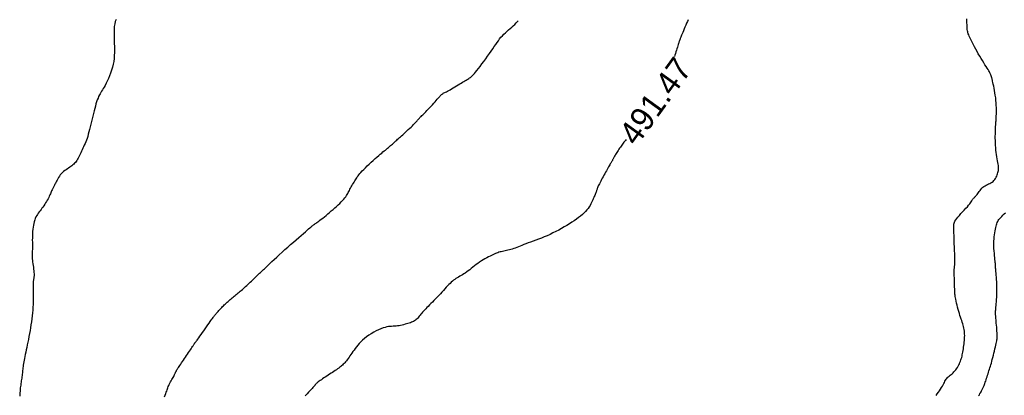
# Model space of a CAD drawing. Header units: millimetres. Extents: x 32690613 to 32693367, y 5343692 to 5344708.
# Tile 385 of 656: x 32692554 to 32692595, y 5344124 to 5344140. Entities that reach past the tile are written whole.
import ezdxf
from ezdxf.enums import TextEntityAlignment as Align

# ---------------------------------------------------------------- set-up
doc = ezdxf.new("R2010")
doc.units = ezdxf.units.MM
doc.header["$LTSCALE"] = 20
for name, color, linetype in [('02-DGM_HL_490.50', 52, 'Continuous'), ('02-DGM_HL_491.00', 62, 'Continuous'), ('02-DGM_HL_491.50', 72, 'Continuous'), ('02-DGM_HL_492.00', 82, 'Continuous'), ('02-DGM_HL_492.50', 92, 'Continuous')]:
    doc.layers.add(name, color=color, linetype=linetype)

msp = doc.modelspace()

# ---------------------------------------------------------------- linework, layer by layer
at = {"layer": '02-DGM_HL_490.50', "elevation": 490.5, "flags": 128}
msp.add_lwpolyline([(32692594.349, 5344124.199), (32692594.378, 5344124.247), (32692594.405, 5344124.29), (32692594.429, 5344124.331), (32692594.45, 5344124.368), (32692594.47, 5344124.403), (32692594.487, 5344124.435), (32692594.503, 5344124.465), (32692594.518, 5344124.493), (32692594.532, 5344124.521), (32692594.545, 5344124.548), (32692594.558, 5344124.577), (32692594.572, 5344124.607), (32692594.585, 5344124.641), (32692594.6, 5344124.679), (32692594.615, 5344124.722), (32692594.631, 5344124.77), (32692594.649, 5344124.823), (32692594.667, 5344124.881), (32692594.686, 5344124.942), (32692594.706, 5344125.005), (32692594.726, 5344125.069), (32692594.746, 5344125.133), (32692594.766, 5344125.197), (32692594.786, 5344125.26), (32692594.805, 5344125.322), (32692594.825, 5344125.385), (32692594.845, 5344125.449), (32692594.865, 5344125.515), (32692594.886, 5344125.585), (32692594.907, 5344125.659), (32692594.928, 5344125.738), (32692594.95, 5344125.823), (32692594.973, 5344125.912), (32692594.995, 5344126.004), (32692595.017, 5344126.095), (32692595.038, 5344126.183), (32692595.057, 5344126.267), (32692595.075, 5344126.344), (32692595.091, 5344126.413), (32692595.104, 5344126.471), (32692595.115, 5344126.52), (32692595.123, 5344126.564), (32692595.129, 5344126.606), (32692595.133, 5344126.647), (32692595.135, 5344126.69), (32692595.135, 5344126.739), (32692595.133, 5344126.796), (32692595.13, 5344126.863), (32692595.125, 5344126.939), (32692595.118, 5344127.019), (32692595.112, 5344127.103), (32692595.105, 5344127.186), (32692595.097, 5344127.267), (32692595.091, 5344127.342), (32692595.085, 5344127.409), (32692595.08, 5344127.467), (32692595.076, 5344127.514), (32692595.072, 5344127.554), (32692595.07, 5344127.587), (32692595.068, 5344127.614), (32692595.067, 5344127.638), (32692595.066, 5344127.658), (32692595.065, 5344127.677), (32692595.065, 5344127.697), (32692595.065, 5344127.717), (32692595.065, 5344127.74), (32692595.066, 5344127.768), (32692595.068, 5344127.801), (32692595.071, 5344127.84), (32692595.075, 5344127.888), (32692595.08, 5344127.946), (32692595.086, 5344128.014), (32692595.093, 5344128.091), (32692595.1, 5344128.178), (32692595.107, 5344128.271), (32692595.114, 5344128.371), (32692595.119, 5344128.475), (32692595.123, 5344128.583), (32692595.124, 5344128.693), (32692595.123, 5344128.803), (32692595.119, 5344128.914), (32692595.114, 5344129.021), (32692595.107, 5344129.124), (32692595.1, 5344129.221), (32692595.093, 5344129.311), (32692595.086, 5344129.391), (32692595.08, 5344129.459), (32692595.075, 5344129.515), (32692595.072, 5344129.56), (32692595.069, 5344129.595), (32692595.067, 5344129.621), (32692595.066, 5344129.641), (32692595.066, 5344129.657), (32692595.066, 5344129.668), (32692595.066, 5344129.678), (32692595.066, 5344129.688), (32692595.066, 5344129.699), (32692595.066, 5344129.714), (32692595.065, 5344129.733), (32692595.063, 5344129.759), (32692595.06, 5344129.793), (32692595.055, 5344129.838), (32692595.049, 5344129.893), (32692595.041, 5344129.962), (32692595.032, 5344130.042), (32692595.022, 5344130.131), (32692595.013, 5344130.227), (32692595.004, 5344130.328), (32692594.998, 5344130.432), (32692594.993, 5344130.536), (32692594.992, 5344130.639), (32692594.994, 5344130.74), (32692595, 5344130.836), (32692595.008, 5344130.928), (32692595.019, 5344131.016), (32692595.031, 5344131.099), (32692595.044, 5344131.176), (32692595.059, 5344131.248), (32692595.073, 5344131.315), (32692595.087, 5344131.375), (32692595.102, 5344131.429), (32692595.118, 5344131.48), (32692595.136, 5344131.527), (32692595.157, 5344131.572), (32692595.181, 5344131.615), (32692595.21, 5344131.658), (32692595.244, 5344131.702), (32692595.283, 5344131.747), (32692595.328, 5344131.794), (32692595.376, 5344131.843), (32692595.427, 5344131.894), (32692595.479, 5344131.947)], dxfattribs=at)
at = {"layer": '02-DGM_HL_491.00', "elevation": 491, "flags": 128}
msp.add_lwpolyline([(32692592.546, 5344124.216), (32692592.598, 5344124.281), (32692592.648, 5344124.348), (32692592.696, 5344124.415), (32692592.74, 5344124.482), (32692592.78, 5344124.546), (32692592.815, 5344124.607), (32692592.845, 5344124.664), (32692592.871, 5344124.717), (32692592.896, 5344124.767), (32692592.92, 5344124.813), (32692592.944, 5344124.856), (32692592.97, 5344124.897), (32692592.998, 5344124.934), (32692593.029, 5344124.969), (32692593.064, 5344125.002), (32692593.101, 5344125.035), (32692593.141, 5344125.067), (32692593.181, 5344125.099), (32692593.222, 5344125.133), (32692593.263, 5344125.17), (32692593.303, 5344125.209), (32692593.342, 5344125.252), (32692593.379, 5344125.298), (32692593.415, 5344125.347), (32692593.448, 5344125.397), (32692593.48, 5344125.45), (32692593.509, 5344125.503), (32692593.535, 5344125.557), (32692593.559, 5344125.61), (32692593.58, 5344125.663), (32692593.599, 5344125.715), (32692593.615, 5344125.767), (32692593.63, 5344125.821), (32692593.644, 5344125.875), (32692593.656, 5344125.931), (32692593.668, 5344125.99), (32692593.679, 5344126.051), (32692593.691, 5344126.116), (32692593.703, 5344126.183), (32692593.714, 5344126.253), (32692593.724, 5344126.323), (32692593.734, 5344126.395), (32692593.742, 5344126.467), (32692593.749, 5344126.538), (32692593.753, 5344126.608), (32692593.756, 5344126.677), (32692593.757, 5344126.744), (32692593.756, 5344126.809), (32692593.752, 5344126.874), (32692593.746, 5344126.938), (32692593.737, 5344127), (32692593.726, 5344127.063), (32692593.712, 5344127.125), (32692593.695, 5344127.187), (32692593.676, 5344127.249), (32692593.655, 5344127.313), (32692593.632, 5344127.379), (32692593.608, 5344127.448), (32692593.583, 5344127.52), (32692593.558, 5344127.597), (32692593.532, 5344127.678), (32692593.507, 5344127.764), (32692593.482, 5344127.854), (32692593.458, 5344127.945), (32692593.435, 5344128.036), (32692593.415, 5344128.124), (32692593.396, 5344128.207), (32692593.38, 5344128.283), (32692593.366, 5344128.35), (32692593.356, 5344128.407), (32692593.349, 5344128.456), (32692593.343, 5344128.499), (32692593.34, 5344128.54), (32692593.338, 5344128.58), (32692593.336, 5344128.623), (32692593.335, 5344128.671), (32692593.334, 5344128.728), (32692593.332, 5344128.794), (32692593.33, 5344128.869), (32692593.328, 5344128.949), (32692593.325, 5344129.033), (32692593.322, 5344129.116), (32692593.32, 5344129.196), (32692593.317, 5344129.272), (32692593.316, 5344129.339), (32692593.315, 5344129.397), (32692593.315, 5344129.445), (32692593.315, 5344129.485), (32692593.316, 5344129.519), (32692593.317, 5344129.548), (32692593.319, 5344129.574), (32692593.321, 5344129.598), (32692593.324, 5344129.621), (32692593.326, 5344129.645), (32692593.329, 5344129.671), (32692593.332, 5344129.7), (32692593.335, 5344129.732), (32692593.337, 5344129.77), (32692593.339, 5344129.813), (32692593.34, 5344129.864), (32692593.34, 5344129.922), (32692593.34, 5344129.989), (32692593.338, 5344130.063), (32692593.336, 5344130.145), (32692593.334, 5344130.231), (32692593.33, 5344130.323), (32692593.327, 5344130.417), (32692593.323, 5344130.514), (32692593.319, 5344130.612), (32692593.316, 5344130.71), (32692593.312, 5344130.807), (32692593.308, 5344130.902), (32692593.305, 5344130.993), (32692593.302, 5344131.08), (32692593.299, 5344131.161), (32692593.297, 5344131.235), (32692593.295, 5344131.302), (32692593.294, 5344131.361), (32692593.295, 5344131.412), (32692593.3, 5344131.459), (32692593.309, 5344131.504), (32692593.324, 5344131.548), (32692593.346, 5344131.594), (32692593.378, 5344131.644), (32692593.419, 5344131.7), (32692593.471, 5344131.764), (32692593.532, 5344131.834), (32692593.599, 5344131.908), (32692593.669, 5344131.984), (32692593.739, 5344132.06), (32692593.807, 5344132.134), (32692593.87, 5344132.203), (32692593.926, 5344132.267), (32692593.972, 5344132.323), (32692594.008, 5344132.371), (32692594.037, 5344132.412), (32692594.061, 5344132.447), (32692594.079, 5344132.477), (32692594.094, 5344132.503), (32692594.108, 5344132.526), (32692594.122, 5344132.545), (32692594.136, 5344132.563), (32692594.153, 5344132.579), (32692594.17, 5344132.596), (32692594.189, 5344132.614), (32692594.21, 5344132.634), (32692594.232, 5344132.657), (32692594.257, 5344132.684), (32692594.283, 5344132.716), (32692594.311, 5344132.754), (32692594.342, 5344132.796), (32692594.374, 5344132.841), (32692594.409, 5344132.888), (32692594.446, 5344132.935), (32692594.486, 5344132.98), (32692594.529, 5344133.022), (32692594.574, 5344133.059), (32692594.621, 5344133.091), (32692594.671, 5344133.117), (32692594.722, 5344133.141), (32692594.773, 5344133.163), (32692594.823, 5344133.186), (32692594.871, 5344133.21), (32692594.917, 5344133.237), (32692594.96, 5344133.269), (32692594.998, 5344133.307), (32692595.033, 5344133.35), (32692595.063, 5344133.397), (32692595.09, 5344133.447), (32692595.113, 5344133.498), (32692595.134, 5344133.549), (32692595.151, 5344133.598), (32692595.165, 5344133.645), (32692595.176, 5344133.688), (32692595.184, 5344133.729), (32692595.19, 5344133.769), (32692595.193, 5344133.809), (32692595.194, 5344133.852), (32692595.191, 5344133.898), (32692595.186, 5344133.95), (32692595.178, 5344134.008), (32692595.166, 5344134.074), (32692595.153, 5344134.148), (32692595.139, 5344134.228), (32692595.124, 5344134.314), (32692595.108, 5344134.405), (32692595.094, 5344134.499), (32692595.081, 5344134.597), (32692595.071, 5344134.697), (32692595.063, 5344134.799), (32692595.058, 5344134.9), (32692595.056, 5344135), (32692595.055, 5344135.096), (32692595.055, 5344135.188), (32692595.056, 5344135.273), (32692595.058, 5344135.35), (32692595.06, 5344135.418), (32692595.062, 5344135.475), (32692595.064, 5344135.523), (32692595.066, 5344135.563), (32692595.067, 5344135.596), (32692595.069, 5344135.624), (32692595.07, 5344135.648), (32692595.071, 5344135.67), (32692595.073, 5344135.691), (32692595.075, 5344135.713), (32692595.077, 5344135.736), (32692595.079, 5344135.763), (32692595.081, 5344135.793), (32692595.084, 5344135.829), (32692595.086, 5344135.871), (32692595.089, 5344135.92), (32692595.092, 5344135.978), (32692595.095, 5344136.046), (32692595.098, 5344136.122), (32692595.1, 5344136.205), (32692595.1, 5344136.296), (32692595.099, 5344136.392), (32692595.096, 5344136.492), (32692595.091, 5344136.596), (32692595.082, 5344136.702), (32692595.07, 5344136.81), (32692595.055, 5344136.917), (32692595.039, 5344137.022), (32692595.021, 5344137.123), (32692595.003, 5344137.219), (32692594.985, 5344137.307), (32692594.968, 5344137.386), (32692594.953, 5344137.454), (32692594.941, 5344137.51), (32692594.931, 5344137.555), (32692594.923, 5344137.59), (32692594.917, 5344137.617), (32692594.912, 5344137.637), (32692594.908, 5344137.652), (32692594.905, 5344137.664), (32692594.902, 5344137.673), (32692594.9, 5344137.682), (32692594.897, 5344137.69), (32692594.894, 5344137.698), (32692594.891, 5344137.707), (32692594.887, 5344137.716), (32692594.884, 5344137.727), (32692594.879, 5344137.739), (32692594.875, 5344137.752), (32692594.869, 5344137.767), (32692594.862, 5344137.785), (32692594.853, 5344137.807), (32692594.841, 5344137.834), (32692594.825, 5344137.866), (32692594.805, 5344137.904), (32692594.779, 5344137.949), (32692594.747, 5344138.003), (32692594.708, 5344138.065), (32692594.664, 5344138.135), (32692594.615, 5344138.212), (32692594.562, 5344138.296), (32692594.506, 5344138.384), (32692594.449, 5344138.476), (32692594.392, 5344138.571), (32692594.335, 5344138.669), (32692594.28, 5344138.767), (32692594.227, 5344138.865), (32692594.177, 5344138.961), (32692594.13, 5344139.054), (32692594.086, 5344139.143), (32692594.046, 5344139.225), (32692594.01, 5344139.301), (32692593.978, 5344139.367), (32692593.951, 5344139.424), (32692593.929, 5344139.473), (32692593.91, 5344139.517), (32692593.896, 5344139.559), (32692593.884, 5344139.601), (32692593.875, 5344139.646), (32692593.868, 5344139.697), (32692593.863, 5344139.757), (32692593.859, 5344139.826), (32692593.856, 5344139.903), (32692593.855, 5344139.986), (32692593.854, 5344140.071), (32692593.854, 5344140.157)], dxfattribs=at)
at = {"layer": '02-DGM_HL_491.50', "elevation": 491.5, "flags": 128}
for points in [[(32692582.052, 5344140.117), (32692582.015, 5344140.043), (32692581.979, 5344139.964), (32692581.943, 5344139.884), (32692581.909, 5344139.803), (32692581.876, 5344139.724), (32692581.845, 5344139.648), (32692581.817, 5344139.578), (32692581.792, 5344139.515), (32692581.77, 5344139.461), (32692581.752, 5344139.415), (32692581.736, 5344139.376), (32692581.723, 5344139.344), (32692581.712, 5344139.316), (32692581.703, 5344139.294), (32692581.696, 5344139.274), (32692581.689, 5344139.258), (32692581.683, 5344139.242), (32692581.677, 5344139.227), (32692581.671, 5344139.211), (32692581.664, 5344139.192), (32692581.657, 5344139.169), (32692581.648, 5344139.141), (32692581.637, 5344139.106), (32692581.624, 5344139.064), (32692581.608, 5344139.012), (32692581.591, 5344138.953), (32692581.571, 5344138.889), (32692581.551, 5344138.82), (32692581.529, 5344138.75), (32692581.507, 5344138.679), (32692581.484, 5344138.61), (32692581.467, 5344138.557)], [(32692579.418, 5344135.041), (32692579.389, 5344135.008), (32692579.355, 5344134.967), (32692579.323, 5344134.927), (32692579.293, 5344134.886), (32692579.264, 5344134.846), (32692579.235, 5344134.805), (32692579.206, 5344134.763), (32692579.176, 5344134.719), (32692579.145, 5344134.675), (32692579.115, 5344134.63), (32692579.084, 5344134.585), (32692579.055, 5344134.54), (32692579.026, 5344134.497), (32692578.999, 5344134.455), (32692578.975, 5344134.415), (32692578.953, 5344134.377), (32692578.933, 5344134.343), (32692578.915, 5344134.31), (32692578.9, 5344134.28), (32692578.885, 5344134.252), (32692578.872, 5344134.226), (32692578.859, 5344134.202), (32692578.847, 5344134.18), (32692578.836, 5344134.159), (32692578.824, 5344134.139), (32692578.812, 5344134.119), (32692578.799, 5344134.098), (32692578.784, 5344134.074), (32692578.767, 5344134.047), (32692578.749, 5344134.016), (32692578.727, 5344133.98), (32692578.703, 5344133.938), (32692578.676, 5344133.891), (32692578.647, 5344133.838), (32692578.616, 5344133.782), (32692578.583, 5344133.723), (32692578.549, 5344133.662), (32692578.515, 5344133.599), (32692578.48, 5344133.535), (32692578.445, 5344133.471), (32692578.41, 5344133.408), (32692578.377, 5344133.346), (32692578.345, 5344133.287), (32692578.315, 5344133.229), (32692578.287, 5344133.176), (32692578.263, 5344133.126), (32692578.242, 5344133.081), (32692578.224, 5344133.041), (32692578.21, 5344133.005), (32692578.199, 5344132.973), (32692578.189, 5344132.943), (32692578.18, 5344132.915), (32692578.171, 5344132.887), (32692578.162, 5344132.858), (32692578.152, 5344132.827), (32692578.139, 5344132.794), (32692578.125, 5344132.758), (32692578.109, 5344132.72), (32692578.092, 5344132.679), (32692578.073, 5344132.635), (32692578.052, 5344132.589), (32692578.03, 5344132.54), (32692578.006, 5344132.488), (32692577.982, 5344132.434), (32692577.955, 5344132.377), (32692577.925, 5344132.318), (32692577.892, 5344132.258), (32692577.854, 5344132.196), (32692577.811, 5344132.132), (32692577.762, 5344132.068), (32692577.706, 5344132.004), (32692577.642, 5344131.939), (32692577.571, 5344131.873), (32692577.493, 5344131.808), (32692577.408, 5344131.742), (32692577.318, 5344131.676), (32692577.223, 5344131.61), (32692577.122, 5344131.543), (32692577.017, 5344131.476), (32692576.909, 5344131.41), (32692576.796, 5344131.343), (32692576.681, 5344131.278), (32692576.564, 5344131.213), (32692576.444, 5344131.15), (32692576.323, 5344131.089), (32692576.201, 5344131.031), (32692576.078, 5344130.975), (32692575.955, 5344130.923), (32692575.833, 5344130.874), (32692575.713, 5344130.827), (32692575.595, 5344130.783), (32692575.482, 5344130.742), (32692575.373, 5344130.703), (32692575.27, 5344130.666), (32692575.174, 5344130.63), (32692575.085, 5344130.596), (32692575.003, 5344130.563), (32692574.927, 5344130.532), (32692574.856, 5344130.503), (32692574.788, 5344130.476), (32692574.724, 5344130.451), (32692574.661, 5344130.428), (32692574.599, 5344130.408), (32692574.537, 5344130.389), (32692574.476, 5344130.373), (32692574.415, 5344130.359), (32692574.355, 5344130.346), (32692574.296, 5344130.334), (32692574.239, 5344130.322), (32692574.183, 5344130.31), (32692574.131, 5344130.298), (32692574.08, 5344130.285), (32692574.031, 5344130.271), (32692573.983, 5344130.256), (32692573.935, 5344130.238), (32692573.885, 5344130.219), (32692573.834, 5344130.196), (32692573.779, 5344130.171), (32692573.72, 5344130.143), (32692573.656, 5344130.111), (32692573.588, 5344130.075), (32692573.517, 5344130.037), (32692573.443, 5344129.995), (32692573.368, 5344129.951), (32692573.292, 5344129.904), (32692573.216, 5344129.855), (32692573.142, 5344129.804), (32692573.069, 5344129.751), (32692572.998, 5344129.697), (32692572.929, 5344129.642), (32692572.861, 5344129.589), (32692572.795, 5344129.536), (32692572.731, 5344129.486), (32692572.668, 5344129.439), (32692572.607, 5344129.395), (32692572.546, 5344129.356), (32692572.487, 5344129.32), (32692572.429, 5344129.287), (32692572.373, 5344129.255), (32692572.318, 5344129.224), (32692572.264, 5344129.193), (32692572.211, 5344129.161), (32692572.16, 5344129.126), (32692572.11, 5344129.088), (32692572.061, 5344129.047), (32692572.012, 5344129.003), (32692571.963, 5344128.955), (32692571.912, 5344128.904), (32692571.859, 5344128.849), (32692571.804, 5344128.79), (32692571.746, 5344128.727), (32692571.684, 5344128.66), (32692571.619, 5344128.59), (32692571.553, 5344128.518), (32692571.485, 5344128.446), (32692571.416, 5344128.373), (32692571.348, 5344128.301), (32692571.281, 5344128.231), (32692571.217, 5344128.164), (32692571.155, 5344128.101), (32692571.096, 5344128.042), (32692571.04, 5344127.985), (32692570.987, 5344127.932), (32692570.936, 5344127.881), (32692570.889, 5344127.832), (32692570.845, 5344127.784), (32692570.803, 5344127.738), (32692570.765, 5344127.692), (32692570.729, 5344127.648), (32692570.694, 5344127.605), (32692570.661, 5344127.564), (32692570.629, 5344127.525), (32692570.596, 5344127.488), (32692570.564, 5344127.455), (32692570.53, 5344127.424), (32692570.494, 5344127.396), (32692570.457, 5344127.372), (32692570.417, 5344127.349), (32692570.376, 5344127.329), (32692570.331, 5344127.311), (32692570.284, 5344127.293), (32692570.233, 5344127.276), (32692570.179, 5344127.259), (32692570.121, 5344127.242), (32692570.06, 5344127.225), (32692569.998, 5344127.208), (32692569.933, 5344127.192), (32692569.868, 5344127.178), (32692569.803, 5344127.166), (32692569.738, 5344127.155), (32692569.675, 5344127.148), (32692569.613, 5344127.143), (32692569.553, 5344127.141), (32692569.491, 5344127.138), (32692569.428, 5344127.133), (32692569.362, 5344127.126), (32692569.291, 5344127.114), (32692569.214, 5344127.096), (32692569.13, 5344127.07), (32692569.038, 5344127.035), (32692568.939, 5344126.992), (32692568.837, 5344126.942), (32692568.732, 5344126.886), (32692568.627, 5344126.825), (32692568.525, 5344126.76), (32692568.428, 5344126.692), (32692568.337, 5344126.622), (32692568.255, 5344126.551), (32692568.181, 5344126.48), (32692568.114, 5344126.409), (32692568.053, 5344126.338), (32692567.997, 5344126.268), (32692567.946, 5344126.199), (32692567.898, 5344126.132), (32692567.853, 5344126.067), (32692567.809, 5344126.004), (32692567.767, 5344125.943), (32692567.726, 5344125.885), (32692567.687, 5344125.83), (32692567.649, 5344125.778), (32692567.612, 5344125.728), (32692567.576, 5344125.683), (32692567.542, 5344125.64), (32692567.508, 5344125.601), (32692567.474, 5344125.565), (32692567.441, 5344125.531), (32692567.406, 5344125.499), (32692567.37, 5344125.468), (32692567.333, 5344125.437), (32692567.292, 5344125.406), (32692567.248, 5344125.374), (32692567.201, 5344125.34), (32692567.15, 5344125.304), (32692567.096, 5344125.268), (32692567.04, 5344125.23), (32692566.982, 5344125.191), (32692566.923, 5344125.152), (32692566.862, 5344125.113), (32692566.801, 5344125.073), (32692566.74, 5344125.033), (32692566.68, 5344124.993), (32692566.622, 5344124.955), (32692566.566, 5344124.917), (32692566.513, 5344124.881), (32692566.464, 5344124.847), (32692566.42, 5344124.816), (32692566.382, 5344124.787), (32692566.349, 5344124.761), (32692566.322, 5344124.738), (32692566.3, 5344124.717), (32692566.282, 5344124.698), (32692566.268, 5344124.682), (32692566.255, 5344124.666), (32692566.244, 5344124.652), (32692566.234, 5344124.639), (32692566.224, 5344124.626), (32692566.213, 5344124.612), (32692566.198, 5344124.596), (32692566.18, 5344124.575), (32692566.155, 5344124.548), (32692566.124, 5344124.514), (32692566.084, 5344124.471), (32692566.035, 5344124.417), (32692565.974, 5344124.352), (32692565.906, 5344124.278), (32692565.831, 5344124.198)]]:
    msp.add_lwpolyline(points, dxfattribs=at)
at = {"layer": '02-DGM_HL_492.00', "elevation": 492, "flags": 128}
msp.add_lwpolyline([(32692559.876, 5344124.158), (32692559.904, 5344124.228), (32692559.927, 5344124.291), (32692559.948, 5344124.348), (32692559.965, 5344124.401), (32692559.981, 5344124.45), (32692559.997, 5344124.496), (32692560.013, 5344124.542), (32692560.031, 5344124.587), (32692560.051, 5344124.634), (32692560.074, 5344124.683), (32692560.1, 5344124.733), (32692560.127, 5344124.784), (32692560.155, 5344124.835), (32692560.184, 5344124.886), (32692560.211, 5344124.934), (32692560.237, 5344124.98), (32692560.26, 5344125.022), (32692560.28, 5344125.06), (32692560.297, 5344125.094), (32692560.312, 5344125.124), (32692560.324, 5344125.151), (32692560.334, 5344125.175), (32692560.343, 5344125.196), (32692560.351, 5344125.215), (32692560.359, 5344125.232), (32692560.366, 5344125.247), (32692560.373, 5344125.262), (32692560.382, 5344125.277), (32692560.392, 5344125.294), (32692560.405, 5344125.313), (32692560.42, 5344125.336), (32692560.439, 5344125.363), (32692560.462, 5344125.397), (32692560.49, 5344125.437), (32692560.522, 5344125.483), (32692560.557, 5344125.534), (32692560.595, 5344125.59), (32692560.636, 5344125.649), (32692560.678, 5344125.71), (32692560.72, 5344125.773), (32692560.764, 5344125.838), (32692560.807, 5344125.902), (32692560.849, 5344125.965), (32692560.89, 5344126.027), (32692560.929, 5344126.086), (32692560.966, 5344126.141), (32692560.999, 5344126.193), (32692561.03, 5344126.24), (32692561.056, 5344126.281), (32692561.078, 5344126.316), (32692561.096, 5344126.345), (32692561.111, 5344126.369), (32692561.123, 5344126.389), (32692561.133, 5344126.405), (32692561.142, 5344126.419), (32692561.151, 5344126.431), (32692561.159, 5344126.442), (32692561.168, 5344126.453), (32692561.179, 5344126.465), (32692561.191, 5344126.48), (32692561.208, 5344126.5), (32692561.228, 5344126.525), (32692561.254, 5344126.558), (32692561.286, 5344126.6), (32692561.324, 5344126.653), (32692561.37, 5344126.717), (32692561.423, 5344126.791), (32692561.479, 5344126.871), (32692561.538, 5344126.955), (32692561.597, 5344127.04), (32692561.655, 5344127.123), (32692561.709, 5344127.202), (32692561.759, 5344127.274), (32692561.802, 5344127.337), (32692561.84, 5344127.391), (32692561.872, 5344127.437), (32692561.9, 5344127.477), (32692561.926, 5344127.513), (32692561.949, 5344127.544), (32692561.971, 5344127.573), (32692561.993, 5344127.601), (32692562.016, 5344127.629), (32692562.04, 5344127.657), (32692562.065, 5344127.685), (32692562.09, 5344127.714), (32692562.116, 5344127.743), (32692562.144, 5344127.773), (32692562.172, 5344127.804), (32692562.202, 5344127.836), (32692562.232, 5344127.869), (32692562.264, 5344127.903), (32692562.297, 5344127.938), (32692562.331, 5344127.973), (32692562.366, 5344128.01), (32692562.403, 5344128.046), (32692562.441, 5344128.083), (32692562.481, 5344128.121), (32692562.521, 5344128.158), (32692562.564, 5344128.195), (32692562.607, 5344128.232), (32692562.65, 5344128.269), (32692562.695, 5344128.306), (32692562.739, 5344128.343), (32692562.783, 5344128.379), (32692562.826, 5344128.414), (32692562.869, 5344128.449), (32692562.912, 5344128.484), (32692562.954, 5344128.518), (32692562.996, 5344128.553), (32692563.038, 5344128.588), (32692563.081, 5344128.625), (32692563.124, 5344128.662), (32692563.168, 5344128.7), (32692563.213, 5344128.74), (32692563.259, 5344128.782), (32692563.305, 5344128.825), (32692563.353, 5344128.869), (32692563.402, 5344128.915), (32692563.451, 5344128.961), (32692563.501, 5344129.009), (32692563.553, 5344129.057), (32692563.605, 5344129.106), (32692563.657, 5344129.156), (32692563.709, 5344129.205), (32692563.759, 5344129.252), (32692563.807, 5344129.298), (32692563.853, 5344129.342), (32692563.896, 5344129.382), (32692563.934, 5344129.418), (32692563.968, 5344129.451), (32692564, 5344129.481), (32692564.031, 5344129.51), (32692564.065, 5344129.542), (32692564.102, 5344129.577), (32692564.145, 5344129.618), (32692564.198, 5344129.668), (32692564.26, 5344129.727), (32692564.336, 5344129.798), (32692564.422, 5344129.88), (32692564.518, 5344129.97), (32692564.622, 5344130.067), (32692564.733, 5344130.17), (32692564.849, 5344130.277), (32692564.968, 5344130.385), (32692565.088, 5344130.494), (32692565.209, 5344130.601), (32692565.328, 5344130.705), (32692565.444, 5344130.806), (32692565.554, 5344130.901), (32692565.658, 5344130.99), (32692565.754, 5344131.072), (32692565.84, 5344131.145), (32692565.914, 5344131.208), (32692565.975, 5344131.261), (32692566.025, 5344131.304), (32692566.065, 5344131.338), (32692566.097, 5344131.366), (32692566.124, 5344131.389), (32692566.146, 5344131.407), (32692566.166, 5344131.423), (32692566.186, 5344131.438), (32692566.207, 5344131.453), (32692566.231, 5344131.469), (32692566.257, 5344131.487), (32692566.287, 5344131.507), (32692566.32, 5344131.53), (32692566.359, 5344131.558), (32692566.403, 5344131.59), (32692566.454, 5344131.628), (32692566.51, 5344131.672), (32692566.573, 5344131.721), (32692566.64, 5344131.775), (32692566.711, 5344131.832), (32692566.785, 5344131.893), (32692566.86, 5344131.956), (32692566.936, 5344132.021), (32692567.012, 5344132.086), (32692567.086, 5344132.152), (32692567.158, 5344132.216), (32692567.227, 5344132.281), (32692567.292, 5344132.343), (32692567.354, 5344132.404), (32692567.41, 5344132.463), (32692567.462, 5344132.519), (32692567.507, 5344132.573), (32692567.545, 5344132.623), (32692567.578, 5344132.67), (32692567.607, 5344132.716), (32692567.632, 5344132.76), (32692567.655, 5344132.804), (32692567.677, 5344132.848), (32692567.7, 5344132.893), (32692567.723, 5344132.94), (32692567.749, 5344132.989), (32692567.778, 5344133.039), (32692567.807, 5344133.091), (32692567.838, 5344133.143), (32692567.869, 5344133.195), (32692567.899, 5344133.246), (32692567.929, 5344133.294), (32692567.957, 5344133.341), (32692567.984, 5344133.384), (32692568.01, 5344133.426), (32692568.037, 5344133.467), (32692568.067, 5344133.509), (32692568.101, 5344133.553), (32692568.141, 5344133.601), (32692568.187, 5344133.654), (32692568.243, 5344133.713), (32692568.308, 5344133.779), (32692568.38, 5344133.851), (32692568.459, 5344133.927), (32692568.542, 5344134.005), (32692568.627, 5344134.084), (32692568.711, 5344134.161), (32692568.793, 5344134.235), (32692568.87, 5344134.303), (32692568.942, 5344134.365), (32692569.007, 5344134.421), (32692569.068, 5344134.472), (32692569.124, 5344134.518), (32692569.176, 5344134.561), (32692569.225, 5344134.601), (32692569.271, 5344134.639), (32692569.316, 5344134.676), (32692569.36, 5344134.713), (32692569.402, 5344134.749), (32692569.443, 5344134.785), (32692569.484, 5344134.82), (32692569.523, 5344134.855), (32692569.562, 5344134.889), (32692569.599, 5344134.923), (32692569.636, 5344134.956), (32692569.672, 5344134.988), (32692569.708, 5344135.021), (32692569.744, 5344135.054), (32692569.782, 5344135.088), (32692569.822, 5344135.124), (32692569.864, 5344135.162), (32692569.91, 5344135.204), (32692569.961, 5344135.249), (32692570.016, 5344135.299), (32692570.074, 5344135.352), (32692570.135, 5344135.407), (32692570.196, 5344135.463), (32692570.257, 5344135.519), (32692570.315, 5344135.574), (32692570.37, 5344135.627), (32692570.42, 5344135.676), (32692570.463, 5344135.72), (32692570.502, 5344135.761), (32692570.535, 5344135.798), (32692570.565, 5344135.832), (32692570.592, 5344135.864), (32692570.617, 5344135.893), (32692570.641, 5344135.92), (32692570.665, 5344135.947), (32692570.689, 5344135.972), (32692570.715, 5344135.998), (32692570.743, 5344136.026), (32692570.773, 5344136.055), (32692570.807, 5344136.088), (32692570.844, 5344136.124), (32692570.886, 5344136.165), (32692570.932, 5344136.213), (32692570.984, 5344136.267), (32692571.041, 5344136.325), (32692571.099, 5344136.388), (32692571.159, 5344136.452), (32692571.219, 5344136.517), (32692571.277, 5344136.581), (32692571.331, 5344136.641), (32692571.381, 5344136.697), (32692571.424, 5344136.748), (32692571.462, 5344136.792), (32692571.496, 5344136.831), (32692571.525, 5344136.866), (32692571.552, 5344136.896), (32692571.578, 5344136.923), (32692571.602, 5344136.946), (32692571.626, 5344136.966), (32692571.651, 5344136.984), (32692571.677, 5344137), (32692571.706, 5344137.016), (32692571.737, 5344137.032), (32692571.773, 5344137.049), (32692571.812, 5344137.069), (32692571.858, 5344137.092), (32692571.909, 5344137.12), (32692571.966, 5344137.152), (32692572.029, 5344137.189), (32692572.096, 5344137.228), (32692572.165, 5344137.27), (32692572.235, 5344137.312), (32692572.304, 5344137.354), (32692572.371, 5344137.395), (32692572.434, 5344137.433), (32692572.493, 5344137.468), (32692572.547, 5344137.5), (32692572.596, 5344137.529), (32692572.642, 5344137.556), (32692572.684, 5344137.581), (32692572.723, 5344137.605), (32692572.759, 5344137.627), (32692572.793, 5344137.649), (32692572.824, 5344137.672), (32692572.855, 5344137.696), (32692572.887, 5344137.723), (32692572.92, 5344137.755), (32692572.958, 5344137.794), (32692572.999, 5344137.841), (32692573.047, 5344137.898), (32692573.103, 5344137.967), (32692573.166, 5344138.049), (32692573.237, 5344138.141), (32692573.313, 5344138.242), (32692573.392, 5344138.349), (32692573.473, 5344138.459), (32692573.553, 5344138.571), (32692573.631, 5344138.68), (32692573.704, 5344138.786), (32692573.773, 5344138.886), (32692573.836, 5344138.979), (32692573.896, 5344139.067), (32692573.953, 5344139.15), (32692574.009, 5344139.228), (32692574.064, 5344139.302), (32692574.121, 5344139.372), (32692574.179, 5344139.438), (32692574.241, 5344139.502), (32692574.305, 5344139.563), (32692574.371, 5344139.622), (32692574.438, 5344139.681), (32692574.505, 5344139.739), (32692574.573, 5344139.797), (32692574.639, 5344139.856), (32692574.703, 5344139.917), (32692574.766, 5344139.979), (32692574.826, 5344140.044), (32692574.851, 5344140.072)], dxfattribs=at)
at = {"layer": '02-DGM_HL_492.50', "elevation": 492.5, "flags": 128}
msp.add_lwpolyline([(32692557.818, 5344140.122), (32692557.785, 5344140.033), (32692557.761, 5344139.934), (32692557.745, 5344139.828), (32692557.737, 5344139.716), (32692557.733, 5344139.599), (32692557.734, 5344139.478), (32692557.737, 5344139.354), (32692557.742, 5344139.23), (32692557.746, 5344139.105), (32692557.75, 5344138.98), (32692557.752, 5344138.855), (32692557.751, 5344138.73), (32692557.746, 5344138.604), (32692557.736, 5344138.479), (32692557.72, 5344138.353), (32692557.697, 5344138.227), (32692557.667, 5344138.101), (32692557.631, 5344137.976), (32692557.59, 5344137.854), (32692557.545, 5344137.737), (32692557.497, 5344137.625), (32692557.449, 5344137.52), (32692557.402, 5344137.424), (32692557.357, 5344137.338), (32692557.315, 5344137.264), (32692557.276, 5344137.199), (32692557.239, 5344137.141), (32692557.205, 5344137.087), (32692557.173, 5344137.036), (32692557.142, 5344136.984), (32692557.112, 5344136.929), (32692557.083, 5344136.869), (32692557.055, 5344136.801), (32692557.026, 5344136.727), (32692556.998, 5344136.645), (32692556.97, 5344136.557), (32692556.943, 5344136.463), (32692556.915, 5344136.364), (32692556.888, 5344136.26), (32692556.861, 5344136.151), (32692556.834, 5344136.039), (32692556.807, 5344135.924), (32692556.781, 5344135.809), (32692556.754, 5344135.694), (32692556.727, 5344135.581), (32692556.7, 5344135.471), (32692556.673, 5344135.366), (32692556.645, 5344135.267), (32692556.618, 5344135.176), (32692556.59, 5344135.092), (32692556.562, 5344135.013), (32692556.533, 5344134.94), (32692556.505, 5344134.87), (32692556.476, 5344134.803), (32692556.447, 5344134.738), (32692556.418, 5344134.675), (32692556.39, 5344134.611), (32692556.361, 5344134.548), (32692556.332, 5344134.486), (32692556.303, 5344134.425), (32692556.274, 5344134.366), (32692556.245, 5344134.31), (32692556.216, 5344134.257), (32692556.187, 5344134.207), (32692556.157, 5344134.161), (32692556.127, 5344134.118), (32692556.096, 5344134.078), (32692556.063, 5344134.04), (32692556.028, 5344134.005), (32692555.991, 5344133.971), (32692555.95, 5344133.937), (32692555.906, 5344133.904), (32692555.859, 5344133.871), (32692555.809, 5344133.837), (32692555.757, 5344133.802), (32692555.703, 5344133.766), (32692555.65, 5344133.727), (32692555.598, 5344133.687), (32692555.548, 5344133.643), (32692555.502, 5344133.596), (32692555.458, 5344133.546), (32692555.419, 5344133.493), (32692555.384, 5344133.439), (32692555.351, 5344133.384), (32692555.322, 5344133.331), (32692555.295, 5344133.279), (32692555.271, 5344133.231), (32692555.249, 5344133.187), (32692555.23, 5344133.149), (32692555.212, 5344133.115), (32692555.195, 5344133.085), (32692555.179, 5344133.057), (32692555.165, 5344133.03), (32692555.15, 5344133.003), (32692555.136, 5344132.974), (32692555.122, 5344132.944), (32692555.107, 5344132.911), (32692555.092, 5344132.874), (32692555.075, 5344132.834), (32692555.058, 5344132.791), (32692555.038, 5344132.745), (32692555.017, 5344132.697), (32692554.993, 5344132.646), (32692554.967, 5344132.593), (32692554.938, 5344132.537), (32692554.906, 5344132.479), (32692554.873, 5344132.421), (32692554.837, 5344132.362), (32692554.8, 5344132.303), (32692554.762, 5344132.244), (32692554.723, 5344132.188), (32692554.683, 5344132.133), (32692554.643, 5344132.08), (32692554.604, 5344132.029), (32692554.566, 5344131.979), (32692554.528, 5344131.929), (32692554.493, 5344131.877), (32692554.459, 5344131.823), (32692554.428, 5344131.766), (32692554.4, 5344131.705), (32692554.374, 5344131.639), (32692554.353, 5344131.568), (32692554.334, 5344131.493), (32692554.318, 5344131.414), (32692554.305, 5344131.331), (32692554.294, 5344131.245), (32692554.286, 5344131.157), (32692554.28, 5344131.066), (32692554.276, 5344130.973), (32692554.274, 5344130.88), (32692554.273, 5344130.788), (32692554.274, 5344130.698), (32692554.274, 5344130.611), (32692554.275, 5344130.53), (32692554.275, 5344130.455), (32692554.275, 5344130.388), (32692554.273, 5344130.329), (32692554.271, 5344130.278), (32692554.268, 5344130.232), (32692554.266, 5344130.188), (32692554.264, 5344130.145), (32692554.264, 5344130.1), (32692554.266, 5344130.051), (32692554.27, 5344129.995), (32692554.276, 5344129.932), (32692554.285, 5344129.863), (32692554.296, 5344129.789), (32692554.307, 5344129.712), (32692554.318, 5344129.636), (32692554.328, 5344129.56), (32692554.336, 5344129.489), (32692554.343, 5344129.423), (32692554.346, 5344129.364), (32692554.347, 5344129.313), (32692554.346, 5344129.267), (32692554.343, 5344129.227), (32692554.338, 5344129.191), (32692554.333, 5344129.16), (32692554.328, 5344129.131), (32692554.323, 5344129.105), (32692554.318, 5344129.08), (32692554.314, 5344129.055), (32692554.31, 5344129.028), (32692554.308, 5344128.999), (32692554.306, 5344128.964), (32692554.304, 5344128.924), (32692554.304, 5344128.876), (32692554.304, 5344128.818), (32692554.305, 5344128.751), (32692554.307, 5344128.673), (32692554.308, 5344128.587), (32692554.309, 5344128.493), (32692554.31, 5344128.392), (32692554.309, 5344128.286), (32692554.307, 5344128.176), (32692554.303, 5344128.061), (32692554.297, 5344127.944), (32692554.289, 5344127.825), (32692554.278, 5344127.704), (32692554.265, 5344127.582), (32692554.251, 5344127.458), (32692554.235, 5344127.333), (32692554.217, 5344127.208), (32692554.197, 5344127.082), (32692554.176, 5344126.956), (32692554.154, 5344126.831), (32692554.131, 5344126.708), (32692554.108, 5344126.587), (32692554.084, 5344126.468), (32692554.061, 5344126.354), (32692554.038, 5344126.245), (32692554.016, 5344126.141), (32692553.996, 5344126.043), (32692553.977, 5344125.951), (32692553.959, 5344125.865), (32692553.943, 5344125.784), (32692553.928, 5344125.707), (32692553.915, 5344125.635), (32692553.903, 5344125.567), (32692553.892, 5344125.502), (32692553.883, 5344125.441), (32692553.875, 5344125.382), (32692553.869, 5344125.326), (32692553.862, 5344125.271), (32692553.857, 5344125.217), (32692553.851, 5344125.164), (32692553.845, 5344125.111), (32692553.838, 5344125.057), (32692553.831, 5344125.003), (32692553.823, 5344124.948), (32692553.814, 5344124.892), (32692553.805, 5344124.835), (32692553.797, 5344124.776), (32692553.788, 5344124.717), (32692553.78, 5344124.656), (32692553.772, 5344124.594), (32692553.765, 5344124.53), (32692553.759, 5344124.465), (32692553.753, 5344124.399), (32692553.748, 5344124.331), (32692553.743, 5344124.261), (32692553.739, 5344124.19)], dxfattribs=at)

# ---------------------------------------------------------------- texts
at = {"layer": '02-DGM_HL_491.50'}
msp.add_text('491.47', height=1, rotation=54.0802, dxfattribs=at).set_placement((32692580.654, 5344136.673, 491.5), align=Align.MIDDLE)

doc.saveas('drawing.dxf')
